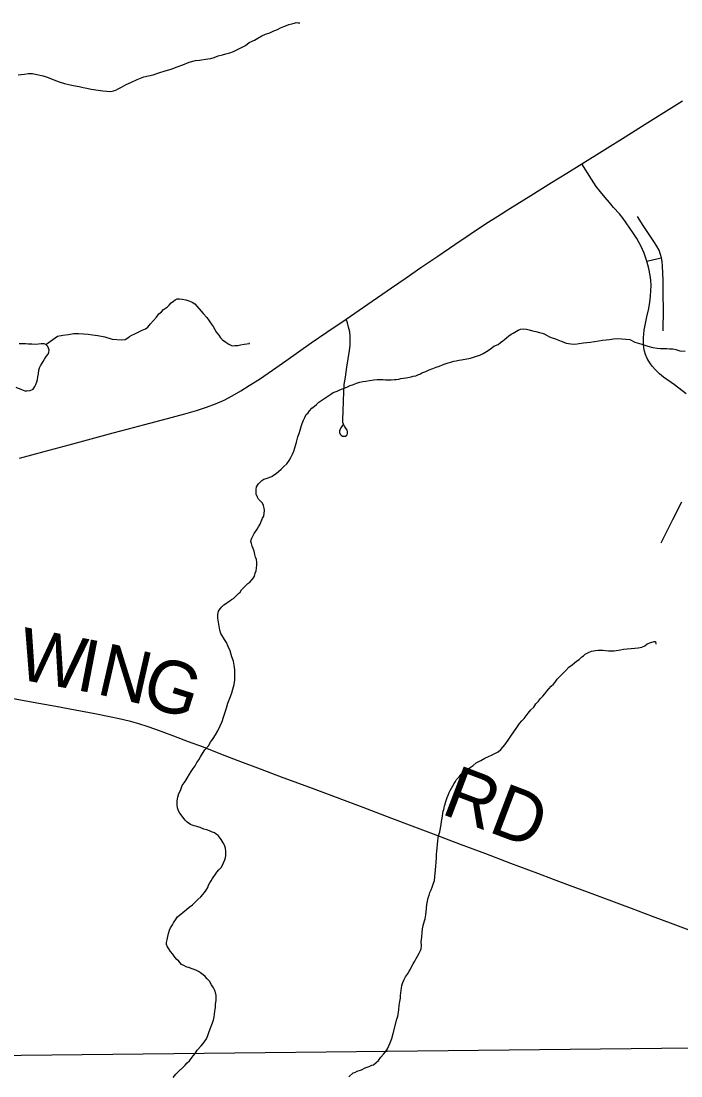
# Model space of a CAD drawing. Extents: x 103424 to 290657, y 38711 to 110967.
# Drawn here: x 214248.113 to 214248.471, y 40213.749 to 40214.322 of the extents above; entities that cross this region are included whole.
import ezdxf

# ---------------------------------------------------------------- set-up
doc = ezdxf.new("R2010")
doc.units = 0
for name, color, linetype in [('GM_X_Corporation', 7, 'Continuous'), ('GM_X_County_Road', 7, 'Continuous'), ('GM_X_County_Road_Text', 7, 'Continuous'), ('GM_X_Minor_Lake', 7, 'Continuous'), ('GM_X_Minor_River', 7, 'Continuous'), ('GM_X_Township_Road', 7, 'Continuous'), ('GM_X_US_Route', 7, 'Continuous')]:
    doc.layers.add(name, color=color, linetype=linetype)

msp = doc.modelspace()

# ---------------------------------------------------------------- linework, layer by layer
at = {"layer": 'GM_X_Corporation'}
for points in [[(214250.58101, 40215.10125), (214247.88425, 40215.10125), (214247.88593, 40214.68485), (214247.88621, 40214.66416), (214247.8863, 40214.63438), (214247.88525, 40214.01696), (214247.88494, 40213.98106), (214247.88095, 40213.75762), (214248.6422, 40213.76594)], [(214247.88104, 40213.50671), (214247.88095, 40213.75762), (214248.6422, 40213.76594)]]:
    msp.add_lwpolyline(points, dxfattribs=at)
at = {"layer": 'GM_X_County_Road'}
msp.add_lwpolyline([(214248.10859, 40213.95372), (214248.11321, 40213.95285), (214248.12234, 40213.95121), (214248.13146, 40213.94957), (214248.14209, 40213.94764), (214248.15271, 40213.94572), (214248.16065, 40213.94412), (214248.16595, 40213.94297), (214248.17131, 40213.94166), (214248.17646, 40213.94027), (214248.18098, 40213.93879), (214248.18562, 40213.93718), (214248.19535, 40213.93358), (214248.20338, 40213.93053), (214248.21142, 40213.92748), (214248.22083, 40213.92384), (214248.23025, 40213.92021), (214248.24249, 40213.91559), (214248.25474, 40213.91096), (214248.26917, 40213.90559), (214248.2836, 40213.90022), (214248.29813, 40213.89473), (214248.30998, 40213.89025), (214248.32184, 40213.88576), (214248.33637, 40213.88027), (214248.3509, 40213.87478), (214248.36462, 40213.8696), (214248.37833, 40213.86442), (214248.39287, 40213.85896), (214248.40151, 40213.85571), (214248.41015, 40213.85247), (214248.42381, 40213.84736), (214248.43747, 40213.84225), (214248.44383, 40213.83987), (214248.45509, 40213.83566), (214248.46636, 40213.83146), (214248.48093, 40213.82608)], dxfattribs=at)
at = {"layer": 'GM_X_Minor_Lake'}
msp.add_lwpolyline([(214248.10981, 40214.12296), (214248.11286, 40214.12166), (214248.11382, 40214.12129), (214248.11477, 40214.12092), (214248.11572, 40214.12093), (214248.11762, 40214.12114), (214248.11913, 40214.12172), (214248.12007, 40214.12325), (214248.12062, 40214.1244), (214248.12118, 40214.12574), (214248.12154, 40214.12707), (214248.12172, 40214.12859), (214248.12208, 40214.13012), (214248.12224, 40214.13221), (214248.12261, 40214.13336), (214248.12317, 40214.1345), (214248.1241, 40214.13584), (214248.12466, 40214.1368), (214248.12541, 40214.13814), (214248.12634, 40214.13948), (214248.12728, 40214.14082), (214248.12764, 40214.14196), (214248.12782, 40214.14291), (214248.12762, 40214.14405), (214248.12723, 40214.145), (214248.12607, 40214.14613), (214248.12512, 40214.1465), (214248.1236, 40214.14648), (214248.12208, 40214.14628), (214248.12075, 40214.14607), (214248.11847, 40214.14624), (214248.11752, 40214.14623), (214248.11657, 40214.14622), (214248.11524, 40214.1464), (214248.11429, 40214.14639), (214248.11314, 40214.14638), (214248.11162, 40214.14636)], dxfattribs=at)
at = {"layer": 'GM_X_Minor_River'}
for points in [[(214248.20943, 40214.30055), (214248.21399, 40214.30117), (214248.2157, 40214.30138), (214248.2174, 40214.30196), (214248.21967, 40214.30275), (214248.22195, 40214.30334), (214248.22384, 40214.30393), (214248.22592, 40214.30452), (214248.22801, 40214.30511), (214248.23009, 40214.30627), (214248.23235, 40214.30744), (214248.23443, 40214.30841), (214248.2365, 40214.31014), (214248.23934, 40214.31131), (214248.24123, 40214.31247), (214248.24331, 40214.31363), (214248.24539, 40214.3146), (214248.24766, 40214.31538), (214248.24974, 40214.31635), (214248.25182, 40214.31713), (214248.25352, 40214.3181), (214248.25522, 40214.31869), (214248.25674, 40214.31927), (214248.25806, 40214.31986), (214248.25958, 40214.32025), (214248.2609, 40214.32065), (214248.26109, 40214.32065), (214248.26204, 40214.32085), (214248.26299, 40214.32067), (214248.26394, 40214.32068)], [(214248.11106, 40214.29254), (214248.11277, 40214.29275), (214248.11448, 40214.29296), (214248.11657, 40214.29317), (214248.11885, 40214.29319), (214248.12114, 40214.29264), (214248.12457, 40214.29192), (214248.12743, 40214.291), (214248.13048, 40214.28988), (214248.13335, 40214.28877), (214248.13621, 40214.28785), (214248.13926, 40214.28712), (214248.14193, 40214.28658), (214248.14421, 40214.28622), (214248.14631, 40214.28567), (214248.1484, 40214.28531), (214248.15069, 40214.28476), (214248.1545, 40214.28423), (214248.15697, 40214.28388), (214248.15926, 40214.28371), (214248.16135, 40214.28354), (214248.16287, 40214.28374), (214248.16401, 40214.28414), (214248.16533, 40214.28491), (214248.16722, 40214.28588), (214248.16967, 40214.28723), (214248.17251, 40214.28859), (214248.17572, 40214.28995), (214248.17932, 40214.29151), (214248.18425, 40214.29251), (214248.18746, 40214.29368), (214248.19087, 40214.29467), (214248.19409, 40214.29565), (214248.19731, 40214.29682), (214248.20053, 40214.298), (214248.20394, 40214.29936), (214248.20735, 40214.30034), (214248.20943, 40214.30055)], [(214248.12607, 40214.14613), (214248.13248, 40214.15056), (214248.13533, 40214.15116), (214248.13836, 40214.15157), (214248.14121, 40214.15198), (214248.14387, 40214.15201), (214248.14654, 40214.15184), (214248.14901, 40214.15168), (214248.15148, 40214.15132), (214248.15434, 40214.15097), (214248.15815, 40214.15025), (214248.16216, 40214.14896), (214248.16729, 40214.14863), (214248.16919, 40214.14884), (214248.17051, 40214.14961), (214248.17145, 40214.15038), (214248.17277, 40214.15115), (214248.17448, 40214.15193), (214248.17656, 40214.1529), (214248.17845, 40214.15387), (214248.18015, 40214.15465), (214248.18147, 40214.15542), (214248.18297, 40214.15734), (214248.18447, 40214.15906), (214248.18616, 40214.16098), (214248.18747, 40214.16271), (214248.18878, 40214.16386), (214248.18991, 40214.16501), (214248.19104, 40214.16578), (214248.19217, 40214.16655), (214248.19311, 40214.16751), (214248.19405, 40214.16866), (214248.19537, 40214.16963), (214248.19631, 40214.1704), (214248.19745, 40214.17079), (214248.19859, 40214.1708), (214248.20011, 40214.17062), (214248.20202, 40214.17026), (214248.20373, 40214.16971), (214248.20545, 40214.16897), (214248.20698, 40214.16822), (214248.21141, 40214.16294), (214248.21353, 40214.16068), (214248.21469, 40214.15898), (214248.21585, 40214.15728), (214248.21682, 40214.15577), (214248.21779, 40214.15426), (214248.21876, 40214.15256), (214248.21992, 40214.15105), (214248.22088, 40214.14973), (214248.22203, 40214.1486), (214248.22376, 40214.14729), (214248.22549, 40214.14616), (214248.2272, 40214.14542), (214248.22872, 40214.14544), (214248.23025, 40214.14545), (214248.23176, 40214.14585), (214248.23366, 40214.14625), (214248.23518, 40214.14645), (214248.23631, 40214.14665), (214248.23669, 40214.14666), (214248.23669, 40214.14704)], [(214248.31884, 40214.12751), (214248.32017, 40214.12772), (214248.3215, 40214.12792), (214248.32264, 40214.12812), (214248.32434, 40214.12852), (214248.32548, 40214.12891), (214248.32681, 40214.12911), (214248.32794, 40214.1295), (214248.32908, 40214.1299), (214248.33021, 40214.13067), (214248.33229, 40214.13145), (214248.33418, 40214.13223), (214248.33608, 40214.13301), (214248.33797, 40214.13379), (214248.33967, 40214.13437), (214248.34138, 40214.13496), (214248.34289, 40214.13555), (214248.3444, 40214.13613), (214248.34592, 40214.13653), (214248.34744, 40214.13692), (214248.34876, 40214.13713), (214248.35028, 40214.13752), (214248.35161, 40214.13772), (214248.35654, 40214.13873), (214248.35824, 40214.13912), (214248.35976, 40214.13971), (214248.36165, 40214.1403), (214248.36335, 40214.14126), (214248.36524, 40214.14223), (214248.36732, 40214.14359), (214248.3692, 40214.14512), (214248.37166, 40214.1461), (214248.37279, 40214.14706), (214248.37411, 40214.14802), (214248.37505, 40214.14879), (214248.37618, 40214.14976), (214248.37731, 40214.15072), (214248.37863, 40214.15168), (214248.37976, 40214.15226), (214248.3807, 40214.15284), (214248.3824, 40214.15381), (214248.38373, 40214.15439), (214248.38506, 40214.1546), (214248.38696, 40214.15443), (214248.38848, 40214.15406), (214248.3902, 40214.15351), (214248.39211, 40214.15315), (214248.39401, 40214.1526), (214248.39554, 40214.15223), (214248.39649, 40214.15186), (214248.39821, 40214.15093), (214248.39936, 40214.15018), (214248.40089, 40214.14962), (214248.40261, 40214.14907), (214248.40433, 40214.14833), (214248.40623, 40214.14777), (214248.40853, 40214.14685), (214248.411, 40214.14649), (214248.41328, 40214.14632), (214248.41556, 40214.14654), (214248.41784, 40214.14694), (214248.42145, 40214.14736), (214248.42391, 40214.14776), (214248.42619, 40214.14797), (214248.42828, 40214.14837), (214248.43018, 40214.14858), (214248.43207, 40214.14879), (214248.43416, 40214.14919), (214248.43644, 40214.14941), (214248.4431, 40214.14871), (214248.44578, 40214.14741), (214248.44959, 40214.1463), (214248.45283, 40214.1452), (214248.4555, 40214.14446), (214248.45779, 40214.14411), (214248.45969, 40214.14393), (214248.4614, 40214.14395), (214248.46311, 40214.14397), (214248.46463, 40214.14379), (214248.46635, 40214.14362), (214248.46806, 40214.14326), (214248.47016, 40214.14271), (214248.47302, 40214.14236)], [(214248.23236, 40214.01278), (214248.2333, 40214.01393), (214248.23442, 40214.01508), (214248.23574, 40214.01624), (214248.23687, 40214.01701), (214248.238, 40214.01835), (214248.23875, 40214.01931), (214248.2393, 40214.02026), (214248.23967, 40214.02179), (214248.24022, 40214.02312), (214248.24039, 40214.02465), (214248.24056, 40214.02636), (214248.24055, 40214.02788), (214248.24034, 40214.02921), (214248.23995, 40214.03054), (214248.23955, 40214.03205), (214248.23915, 40214.03376), (214248.23856, 40214.03527), (214248.23816, 40214.0366), (214248.23777, 40214.03793), (214248.23738, 40214.03907), (214248.23755, 40214.04002), (214248.23792, 40214.04097), (214248.23867, 40214.04231), (214248.23922, 40214.04346), (214248.23997, 40214.0446), (214248.24072, 40214.04575), (214248.24146, 40214.04709), (214248.2424, 40214.04843), (214248.24295, 40214.04996), (214248.24369, 40214.05167), (214248.24444, 40214.05282), (214248.24478, 40214.05587), (214248.24458, 40214.0572), (214248.24418, 40214.05871), (214248.2436, 40214.05985), (214248.24282, 40214.06079), (214248.24148, 40214.06211), (214248.2409, 40214.06324), (214248.24031, 40214.06476), (214248.24029, 40214.06609), (214248.24028, 40214.06723), (214248.24045, 40214.06875), (214248.24157, 40214.07047), (214248.24326, 40214.0722), (214248.24439, 40214.07297), (214248.24572, 40214.07337), (214248.24875, 40214.07435), (214248.24969, 40214.07512), (214248.25101, 40214.07608), (214248.25384, 40214.07839), (214248.25534, 40214.07974), (214248.25684, 40214.08127), (214248.25815, 40214.083), (214248.25908, 40214.08472), (214248.26001, 40214.08644), (214248.26076, 40214.08815), (214248.26185, 40214.09178), (214248.26222, 40214.09311), (214248.26258, 40214.09445), (214248.26294, 40214.09597), (214248.26349, 40214.09769), (214248.26404, 40214.09959), (214248.26459, 40214.1015), (214248.26514, 40214.10322), (214248.26588, 40214.10493), (214248.26662, 40214.10646), (214248.26737, 40214.10799), (214248.2685, 40214.10895), (214248.26924, 40214.1101), (214248.27037, 40214.11144), (214248.27188, 40214.1126), (214248.273, 40214.11356), (214248.27432, 40214.11471), (214248.27583, 40214.11587), (214248.28073, 40214.11915), (214248.28205, 40214.11992), (214248.28414, 40214.1207), (214248.28565, 40214.12148), (214248.28716, 40214.12207), (214248.28849, 40214.12246), (214248.28981, 40214.12304), (214248.29132, 40214.12382), (214248.29303, 40214.12441), (214248.29473, 40214.12499), (214248.29644, 40214.12558), (214248.29814, 40214.12598), (214248.29985, 40214.12618), (214248.30175, 40214.12658), (214248.30402, 40214.1268), (214248.30592, 40214.12701), (214248.30763, 40214.12702), (214248.30915, 40214.12704), (214248.31049, 40214.12686), (214248.31163, 40214.12687), (214248.31258, 40214.12688), (214248.31353, 40214.12689), (214248.31524, 40214.1271), (214248.31619, 40214.12711), (214248.3177, 40214.12731), (214248.31884, 40214.12751)], [(214248.21409, 40213.85119), (214248.21446, 40213.85234), (214248.21501, 40213.85367), (214248.21576, 40213.85482), (214248.21651, 40213.85597), (214248.21725, 40213.85712), (214248.218, 40213.85807), (214248.21894, 40213.85942), (214248.22006, 40213.86076), (214248.22119, 40213.8621), (214248.22193, 40213.86325), (214248.22249, 40213.86458), (214248.22323, 40213.86611), (214248.2236, 40213.86745), (214248.22378, 40213.8684), (214248.22376, 40213.86954), (214248.22375, 40213.87068), (214248.22354, 40213.87258), (214248.22314, 40213.8741), (214248.22236, 40213.87542), (214248.2212, 40213.87731), (214248.22043, 40213.87844), (214248.21965, 40213.87938), (214248.21851, 40213.88013), (214248.21755, 40213.88088), (214248.21602, 40213.88144), (214248.21487, 40213.882), (214248.21354, 40213.88256), (214248.21182, 40213.88292), (214248.20991, 40213.88366), (214248.208, 40213.88421), (214248.20667, 40213.88458), (214248.20553, 40213.88495), (214248.20457, 40213.88532), (214248.20284, 40213.88663), (214248.20169, 40213.88776), (214248.19879, 40213.89153), (214248.19802, 40213.89286), (214248.19762, 40213.89437), (214248.19741, 40213.89608), (214248.19739, 40213.89817), (214248.19774, 40213.90027), (214248.19829, 40213.90218), (214248.19922, 40213.9039), (214248.20014, 40213.90657), (214248.20164, 40213.90867), (214248.20276, 40213.91059), (214248.20406, 40213.91269), (214248.20499, 40213.91422), (214248.20612, 40213.91575), (214248.20705, 40213.91728), (214248.20798, 40213.919), (214248.2091, 40213.92053), (214248.21003, 40213.92206), (214248.21115, 40213.92398), (214248.21246, 40213.92589), (214248.21434, 40213.92819), (214248.21545, 40213.9301), (214248.21695, 40213.93202), (214248.21826, 40213.93412), (214248.21937, 40213.93623), (214248.22067, 40213.9389), (214248.22178, 40213.94138), (214248.22252, 40213.94367), (214248.22325, 40213.94577), (214248.2238, 40213.94749), (214248.22435, 40213.9492), (214248.2249, 40213.9513), (214248.22564, 40213.95302), (214248.22638, 40213.95493), (214248.22712, 40213.95684), (214248.22766, 40213.95893), (214248.22839, 40213.96141), (214248.22875, 40213.96389), (214248.22871, 40213.96655), (214248.22868, 40213.9694), (214248.22827, 40213.97187), (214248.22787, 40213.97414), (214248.22708, 40213.97642), (214248.22609, 40213.97964), (214248.22511, 40213.9821), (214248.22414, 40213.98418), (214248.22298, 40213.98588), (214248.22104, 40213.98909), (214248.22045, 40213.99099), (214248.21942, 40213.99744), (214248.2194, 40213.99934), (214248.21976, 40214.00125), (214248.22069, 40214.00259), (214248.22163, 40214.00355), (214248.22276, 40214.0047), (214248.22408, 40214.00566), (214248.22502, 40214.00624), (214248.22597, 40214.00682), (214248.22691, 40214.00759), (214248.22785, 40214.00817), (214248.22879, 40214.00894), (214248.22973, 40214.0099), (214248.23067, 40214.01086), (214248.23161, 40214.01163), (214248.23236, 40214.01278)], [(214248.41302, 40213.97313), (214248.41415, 40213.9741), (214248.41546, 40213.97506), (214248.41697, 40213.97641), (214248.41791, 40213.97699), (214248.41885, 40213.97795), (214248.42055, 40213.97872), (214248.42226, 40213.9795), (214248.42434, 40213.9799), (214248.42586, 40213.98011), (214248.42719, 40213.98012), (214248.42833, 40213.98013), (214248.42985, 40213.97996), (214248.43138, 40213.97978), (214248.43309, 40213.97961), (214248.43461, 40213.97962), (214248.43802, 40213.98023), (214248.43954, 40213.98062), (214248.44163, 40213.98083), (214248.44372, 40213.98104), (214248.44581, 40213.98107), (214248.44752, 40213.98127), (214248.44865, 40213.98147), (214248.4496, 40213.98167), (214248.45111, 40213.98245), (214248.45243, 40213.98341), (214248.45452, 40213.98419), (214248.45622, 40213.98478), (214248.45698, 40213.98479), (214248.45719, 40213.98327)], [(214248.32781, 40213.81392), (214248.32874, 40213.81545), (214248.32949, 40213.81698), (214248.32986, 40213.81793), (214248.33003, 40213.81965), (214248.32981, 40213.82173), (214248.33016, 40213.82421), (214248.33032, 40213.82668), (214248.33049, 40213.82878), (214248.33085, 40213.83049), (214248.33122, 40213.83182), (214248.33158, 40213.83297), (214248.33195, 40213.83411), (214248.33213, 40213.83526), (214248.3323, 40213.8364), (214248.33247, 40213.83792), (214248.33264, 40213.84001), (214248.33281, 40213.84192), (214248.33317, 40213.84382), (214248.33353, 40213.84554), (214248.33408, 40213.84706), (214248.33444, 40213.8484), (214248.33519, 40213.84993), (214248.33574, 40213.85126), (214248.33629, 40213.85298), (214248.33703, 40213.85489), (214248.3377, 40213.86269), (214248.33786, 40213.86497), (214248.33803, 40213.86725), (214248.33819, 40213.86916), (214248.33836, 40213.87087), (214248.33853, 40213.87258), (214248.3387, 40213.87468), (214248.33887, 40213.87639), (214248.33904, 40213.8781), (214248.3394, 40213.87982), (214248.33995, 40213.88134), (214248.34031, 40213.88344), (214248.34067, 40213.88534), (214248.34084, 40213.88705), (214248.3412, 40213.88877), (214248.34137, 40213.8901), (214248.34155, 40213.89143), (214248.34172, 40213.89258), (214248.34209, 40213.89353), (214248.34227, 40213.89448), (214248.34245, 40213.89544), (214248.34282, 40213.89639), (214248.343, 40213.89734), (214248.34355, 40213.89887), (214248.34392, 40213.90001), (214248.34447, 40213.90135), (214248.34503, 40213.90269), (214248.34558, 40213.90383), (214248.34689, 40213.90632), (214248.34763, 40213.90766), (214248.34838, 40213.9088), (214248.34894, 40213.90976), (214248.35044, 40213.9113), (214248.35156, 40213.91264), (214248.35307, 40213.91398), (214248.35495, 40213.91533), (214248.35646, 40213.9163), (214248.35797, 40213.91745), (214248.35967, 40213.9188), (214248.36212, 40213.92016), (214248.36439, 40213.92132), (214248.36628, 40213.92229), (214248.36798, 40213.92307), (214248.37157, 40213.92481), (214248.37308, 40213.92616), (214248.3742, 40213.92731), (214248.37514, 40213.92865), (214248.37701, 40213.93114), (214248.3785, 40213.93344), (214248.38, 40213.93573), (214248.38168, 40213.93803), (214248.38318, 40213.94014), (214248.38449, 40213.94167), (214248.38561, 40213.94301), (214248.38674, 40213.94436), (214248.38786, 40213.94589), (214248.38936, 40213.94761), (214248.39087, 40213.94915), (214248.39199, 40213.95087), (214248.39349, 40213.95241), (214248.39461, 40213.95375), (214248.39574, 40213.95509), (214248.39686, 40213.95643), (214248.39799, 40213.95778), (214248.39911, 40213.95912), (214248.40043, 40213.96046), (214248.40156, 40213.96161), (214248.40249, 40213.96276), (214248.40362, 40213.9643), (214248.40493, 40213.96564), (214248.40681, 40213.96756), (214248.40831, 40213.96909), (214248.41, 40213.97082), (214248.4117, 40213.97217), (214248.41302, 40213.97313)], [(214248.19514, 40213.74796), (214248.19664, 40213.74987), (214248.19852, 40213.7516), (214248.20022, 40213.75314), (214248.20172, 40213.75468), (214248.20284, 40213.75602), (214248.20397, 40213.75698), (214248.20491, 40213.75832), (214248.20603, 40213.75966), (214248.20716, 40213.761), (214248.20828, 40213.76273), (214248.21034, 40213.76522), (214248.21147, 40213.76637), (214248.2124, 40213.76771), (214248.21334, 40213.76905), (214248.21408, 40213.77077), (214248.21481, 40213.77287), (214248.21702, 40213.77916), (214248.21738, 40213.78088), (214248.21755, 40213.7824), (214248.21772, 40213.78392), (214248.2179, 40213.78507), (214248.21808, 40213.78602), (214248.21825, 40213.78754), (214248.21843, 40213.78888), (214248.21861, 40213.78983), (214248.21859, 40213.79097), (214248.21858, 40213.79249), (214248.21837, 40213.79344), (214248.21778, 40213.79514), (214248.21701, 40213.79666), (214248.21604, 40213.79836), (214248.21487, 40213.80025), (214248.21372, 40213.80157), (214248.21256, 40213.80289), (214248.21141, 40213.80382), (214248.21007, 40213.80476), (214248.20892, 40213.80551), (214248.20777, 40213.80607), (214248.20663, 40213.80663), (214248.20548, 40213.807), (214248.20414, 40213.80755), (214248.20224, 40213.80811), (214248.2009, 40213.80885), (214248.19975, 40213.80941), (214248.19821, 40213.81111), (214248.19725, 40213.81205), (214248.19609, 40213.81337), (214248.19494, 40213.81488), (214248.19378, 40213.81639), (214248.19281, 40213.8179), (214248.19204, 40213.81903), (214248.19164, 40213.82017), (214248.19163, 40213.82131), (214248.19199, 40213.82283), (214248.19235, 40213.82455), (214248.19271, 40213.82626), (214248.19326, 40213.82798), (214248.19382, 40213.82932), (214248.19475, 40213.83085), (214248.19531, 40213.83199), (214248.19643, 40213.83353), (214248.19755, 40213.83525), (214248.20244, 40213.83929), (214248.20395, 40213.84044), (214248.20565, 40213.84179), (214248.20715, 40213.84314), (214248.20865, 40213.84467), (214248.21016, 40213.84602), (214248.21128, 40213.84736), (214248.21222, 40213.84851), (214248.21316, 40213.84966), (214248.21409, 40213.85119)], [(214248.29056, 40213.74834), (214248.29282, 40213.75045), (214248.29376, 40213.75065), (214248.29508, 40213.75142), (214248.29736, 40213.75221), (214248.29944, 40213.75318), (214248.30152, 40213.75396), (214248.30303, 40213.75473), (214248.30398, 40213.75493), (214248.3053, 40213.75609), (214248.30661, 40213.75724), (214248.30792, 40213.75897), (214248.30942, 40213.76069), (214248.31017, 40213.76165), (214248.31092, 40213.76261), (214248.31148, 40213.76356), (214248.31222, 40213.76509), (214248.31296, 40213.76681), (214248.31389, 40213.7691), (214248.31461, 40213.77196), (214248.31662, 40213.77959), (214248.31717, 40213.7813), (214248.31753, 40213.78321), (214248.31769, 40213.78492), (214248.31786, 40213.78701), (214248.31821, 40213.7893), (214248.31857, 40213.79101), (214248.31856, 40213.79253), (214248.31873, 40213.79387), (214248.3189, 40213.79539), (214248.31908, 40213.79653), (214248.31926, 40213.79786), (214248.31981, 40213.79958), (214248.32055, 40213.80111), (214248.32129, 40213.80264), (214248.32241, 40213.80417), (214248.32316, 40213.80532), (214248.32409, 40213.80685), (214248.32465, 40213.80837), (214248.32539, 40213.80971), (214248.32632, 40213.81124), (214248.32707, 40213.81258), (214248.32781, 40213.81392)]]:
    msp.add_lwpolyline(points, dxfattribs=at)
at = {"layer": 'GM_X_Township_Road'}
for points in [[(214248.4737, 40214.11934), (214248.46724, 40214.12413), (214248.46126, 40214.12841), (214248.45909, 40214.13018), (214248.45698, 40214.13222), (214248.45508, 40214.13433), (214248.45382, 40214.13614), (214248.45253, 40214.1384), (214248.45161, 40214.14056), (214248.45099, 40214.14252), (214248.45061, 40214.1443), (214248.45042, 40214.14603), (214248.45037, 40214.1479), (214248.45042, 40214.14982), (214248.45061, 40214.15164), (214248.4509, 40214.15376), (214248.45143, 40214.15659), (214248.45234, 40214.16105), (214248.45333, 40214.16556), (214248.45397, 40214.16907), (214248.45431, 40214.17233), (214248.45449, 40214.17526), (214248.45454, 40214.17819), (214248.45435, 40214.18097), (214248.45402, 40214.18356), (214248.45331, 40214.18728), (214248.45224, 40214.19141), (214248.45075, 40214.19571), (214248.44898, 40214.19959), (214248.44675, 40214.20364), (214248.44506, 40214.2063), (214248.44306, 40214.20932), (214248.4411, 40214.21222), (214248.43944, 40214.21445), (214248.43736, 40214.21702), (214248.43425, 40214.22045), (214248.43194, 40214.22312), (214248.42963, 40214.2259), (214248.42707, 40214.22898), (214248.42483, 40214.23195), (214248.42224, 40214.23584), (214248.41706, 40214.24419)], [(214248.46108, 40214.15349), (214248.46125, 40214.16524), (214248.46117, 40214.1731), (214248.46108, 40214.18096), (214248.46085, 40214.18852), (214248.46055, 40214.19116), (214248.46027, 40214.19313), (214248.45971, 40214.195), (214248.45887, 40214.19726), (214248.45768, 40214.19947), (214248.45603, 40214.20197), (214248.4503, 40214.21065), (214248.44712, 40214.21559)], [(214248.45224, 40214.19141), (214248.45615, 40214.19224), (214248.46027, 40214.19313)], [(214248.28723, 40214.1024), (214248.28621, 40214.10086), (214248.28579, 40214.10012), (214248.28548, 40214.09918), (214248.28555, 40214.09821), (214248.28591, 40214.09736), (214248.28642, 40214.09675), (214248.28715, 40214.09636), (214248.28802, 40214.09622), (214248.28879, 40214.09636), (214248.28938, 40214.09678), (214248.28969, 40214.09727), (214248.28987, 40214.09797), (214248.28983, 40214.09873), (214248.28955, 40214.09957), (214248.28896, 40214.10054), (214248.28814, 40214.10179), (214248.28769, 40214.10282), (214248.28736, 40214.10371), (214248.28727, 40214.10553), (214248.28742, 40214.1097), (214248.28766, 40214.11553), (214248.28784, 40214.12011), (214248.28809, 40214.12426), (214248.28865, 40214.1284), (214248.28951, 40214.13379), (214248.29087, 40214.14289), (214248.29118, 40214.14555), (214248.2913, 40214.14809), (214248.29125, 40214.1505), (214248.29102, 40214.15294), (214248.29043, 40214.15556), (214248.28977, 40214.1578), (214248.28901, 40214.15979)], [(214248.46, 40214.03832), (214248.46646, 40214.05097), (214248.47132, 40214.06054)]]:
    msp.add_lwpolyline(points, dxfattribs=at)
at = {"layer": 'GM_X_US_Route'}
msp.add_lwpolyline([(214248.11178, 40214.08427), (214248.12523, 40214.0879), (214248.13868, 40214.09154), (214248.15069, 40214.09477), (214248.16271, 40214.09801), (214248.17093, 40214.10024), (214248.17916, 40214.10248), (214248.1921, 40214.10592), (214248.20151, 40214.10844), (214248.20781, 40214.11028), (214248.21326, 40214.11198), (214248.21817, 40214.11375), (214248.22281, 40214.11576), (214248.22715, 40214.11818), (214248.23193, 40214.12097), (214248.23652, 40214.12376), (214248.242, 40214.12726), (214248.24916, 40214.1322), (214248.25632, 40214.13715), (214248.26325, 40214.14206), (214248.27018, 40214.14698), (214248.27863, 40214.15281), (214248.28901, 40214.15979), (214248.30091, 40214.16801), (214248.3137, 40214.17681), (214248.32169, 40214.18231), (214248.32967, 40214.18779), (214248.33891, 40214.19412), (214248.34814, 40214.20044), (214248.35643, 40214.20597), (214248.36472, 40214.21151), (214248.37134, 40214.2157), (214248.37795, 40214.21989), (214248.38926, 40214.22697), (214248.40056, 40214.23405), (214248.40881, 40214.23912), (214248.41706, 40214.24419), (214248.42952, 40214.25193), (214248.44042, 40214.25879), (214248.45132, 40214.26564), (214248.46445, 40214.27394), (214248.47155, 40214.27843)], dxfattribs=at)

# ---------------------------------------------------------------- texts
at = {"layer": 'GM_X_County_Road_Text'}
for s, height, rotation, p in [('W', 0.02841, 349.3113, (214248.10939, 40213.96468)), ('I', 0.02841, 349.0284, (214248.1417, 40213.95858)), ('N', 0.02841, 347.1389, (214248.15291, 40213.95641)), ('G', 0.02841, 342.4487, (214248.17669, 40213.95101)), ('RD', 0.028409, 339.2116, (214248.33989, 40213.89144))]:
    msp.add_text(s, height=height, rotation=rotation, dxfattribs=at).set_placement(p)

doc.saveas('drawing.dxf')
